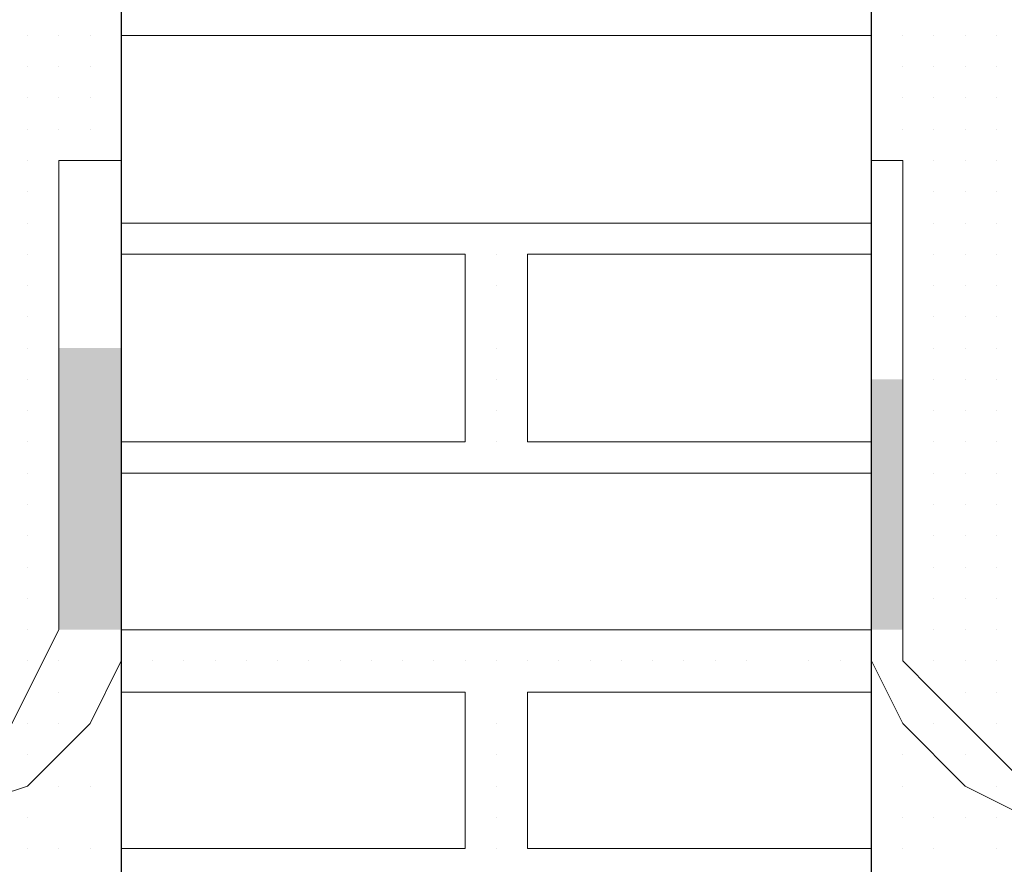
# Model space of a CAD drawing. Header units: metres. Extents: x 5.7 to 89.8, y 4 to 63.5.
# Tile 391 of 475: x 63.808 to 64.111, y 49.766 to 50.026. Entities that reach past the tile are written whole.
import ezdxf

# ---------------------------------------------------------------- set-up
doc = ezdxf.new("R2010")
doc.units = ezdxf.units.M
doc.header["$MEASUREMENT"] = 0
for name, color, linetype in [('PDF17_hatch-borshi', 7, 'Continuous'), ('PDF17_Isogam', 7, 'Continuous'), ('PDF17_wall', 7, 'Continuous')]:
    doc.layers.add(name, color=color, linetype=linetype)

msp = doc.modelspace()

# ---------------------------------------------------------------- linework, layer by layer
at = {"layer": 'PDF17_hatch-borshi', "lineweight": 18}
for points in [[(63.80991, 50.02124), (63.80991, 50.02124)], [(63.80991, 50.02124), (63.80991, 50.02124)], [(63.80991, 50.02124), (63.80991, 50.02124)], [(63.80991, 50.02124), (63.80991, 50.02124)], [(63.81954, 50.02124), (63.81954, 50.02124)], [(63.81954, 50.02124), (63.81954, 50.02124)], [(63.82917, 50.02124), (63.82917, 50.02124)], [(63.82917, 50.02124), (63.82917, 50.02124)], [(63.82917, 50.02124), (63.82917, 50.02124)], [(63.8388, 50.02124), (63.8388, 50.02124)], [(63.8388, 50.02124), (63.8388, 50.02124)], [(63.8388, 50.02124), (63.8388, 50.02124)], [(63.84844, 50.02124), (63.84844, 50.02124)], [(63.85807, 50.02124), (63.85807, 50.02124)], [(63.85807, 50.02124), (63.85807, 50.02124)], [(63.85807, 50.02124), (63.85807, 50.02124)], [(63.8677, 50.02124), (63.8677, 50.02124)], [(63.8677, 50.02124), (63.8677, 50.02124)], [(63.87733, 50.02124), (63.87733, 50.02124)], [(63.87733, 50.02124), (63.87733, 50.02124)], [(63.88696, 50.02124), (63.88696, 50.02124)], [(63.88696, 50.02124), (63.88696, 50.02124)], [(63.89659, 50.02124), (63.89659, 50.02124)], [(63.89659, 50.02124), (63.89659, 50.02124)], [(63.90622, 50.02124), (63.90622, 50.02124)], [(63.90622, 50.02124), (63.90622, 50.02124)], [(63.91585, 50.02124), (63.91585, 50.02124)], [(63.91585, 50.02124), (63.91585, 50.02124)], [(63.91585, 50.02124), (63.91585, 50.02124)], [(63.92548, 50.02124), (63.92548, 50.02124)], [(63.92548, 50.02124), (63.92548, 50.02124)], [(63.94475, 50.02124), (63.94475, 50.02124)], [(63.94475, 50.02124), (63.94475, 50.02124)], [(63.95438, 50.02124), (63.95438, 50.02124)], [(63.97364, 50.02124), (63.97364, 50.02124)], [(63.97364, 50.02124), (63.97364, 50.02124)], [(63.98327, 50.02124), (63.98327, 50.02124)], [(63.9929, 50.02124), (63.9929, 50.02124)], [(63.9929, 50.02124), (63.9929, 50.02124)], [(64.00253, 50.02124), (64.00253, 50.02124)], [(64.01217, 50.02124), (64.01217, 50.02124)], [(64.0218, 50.02124), (64.0218, 50.02124)], [(64.0218, 50.02124), (64.0218, 50.02124)], [(64.03143, 50.02124), (64.03143, 50.02124)], [(64.03143, 50.02124), (64.03143, 50.02124)], [(64.03143, 50.02124), (64.03143, 50.02124)], [(64.04106, 50.02124), (64.04106, 50.02124)], [(64.04106, 50.02124), (64.04106, 50.02124)], [(64.05069, 50.02124), (64.05069, 50.02124)], [(64.05069, 50.02124), (64.05069, 50.02124)], [(64.05069, 50.02124), (64.05069, 50.02124)], [(64.05069, 50.02124), (64.05069, 50.02124)], [(64.06032, 50.02124), (64.06032, 50.02124)], [(64.06995, 50.02124), (64.06995, 50.02124)], [(64.06995, 50.02124), (64.06995, 50.02124)], [(64.06995, 50.02124), (64.06995, 50.02124)], [(64.07958, 50.02124), (64.07958, 50.02124)], [(64.07958, 50.02124), (64.07958, 50.02124)], [(64.07958, 50.02124), (64.07958, 50.02124)], [(64.07958, 50.02124), (64.07958, 50.02124)], [(64.08922, 50.02124), (64.08922, 50.02124)], [(64.08922, 50.02124), (64.08922, 50.02124)], [(64.08922, 50.02124), (64.08922, 50.02124)], [(64.08922, 50.02124), (64.08922, 50.02124)], [(64.09885, 50.02124), (64.09885, 50.02124)], [(64.09885, 50.02124), (64.09885, 50.02124)], [(64.09885, 50.02124), (64.09885, 50.02124)], [(64.10848, 50.02124), (64.10848, 50.02124)], [(64.10848, 50.02124), (64.10848, 50.02124)], [(64.10848, 50.02124), (64.10848, 50.02124)], [(64.10848, 50.02124), (64.10848, 50.02124)], [(64.10848, 50.02124), (64.10848, 50.02124)], [(64.10848, 50.02124), (64.10848, 50.02124)], [(63.80991, 50.01161), (63.80991, 50.01161)], [(63.80991, 50.01161), (63.80991, 50.01161)], [(63.80991, 50.01161), (63.80991, 50.01161)], [(63.81954, 50.01161), (63.81954, 50.01161)], [(63.81954, 50.01161), (63.81954, 50.01161)], [(63.81954, 50.01161), (63.81954, 50.01161)], [(63.81954, 50.01161), (63.81954, 50.01161)], [(63.82917, 50.01161), (63.82917, 50.01161)], [(63.82917, 50.01161), (63.82917, 50.01161)], [(63.82917, 50.01161), (63.82917, 50.01161)], [(63.82917, 50.01161), (63.82917, 50.01161)], [(64.06995, 50.01161), (64.06995, 50.01161)], [(64.06995, 50.01161), (64.06995, 50.01161)], [(64.06995, 50.01161), (64.06995, 50.01161)], [(64.07958, 50.01161), (64.07958, 50.01161)], [(64.07958, 50.01161), (64.07958, 50.01161)], [(64.07958, 50.01161), (64.07958, 50.01161)], [(64.08922, 50.01161), (64.08922, 50.01161)], [(64.09885, 50.01161), (64.09885, 50.01161)], [(64.09885, 50.01161), (64.09885, 50.01161)], [(64.09885, 50.01161), (64.09885, 50.01161)], [(64.10848, 50.01161), (64.10848, 50.01161)], [(64.10848, 50.01161), (64.10848, 50.01161)], [(63.80991, 50.00198), (63.80991, 50.00198)], [(63.80991, 50.00198), (63.80991, 50.00198)], [(63.80991, 50.00198), (63.80991, 50.00198)], [(63.81954, 50.00198), (63.81954, 50.00198)], [(63.81954, 50.00198), (63.81954, 50.00198)], [(63.81954, 50.00198), (63.81954, 50.00198)], [(63.82917, 50.00198), (63.82917, 50.00198)], [(63.82917, 50.00198), (63.82917, 50.00198)], [(63.82917, 50.00198), (63.82917, 50.00198)], [(64.06995, 50.00198), (64.06995, 50.00198)], [(64.06995, 50.00198), (64.06995, 50.00198)], [(64.06995, 50.00198), (64.06995, 50.00198)], [(64.07958, 50.00198), (64.07958, 50.00198)], [(64.07958, 50.00198), (64.07958, 50.00198)], [(64.07958, 50.00198), (64.07958, 50.00198)], [(64.08922, 50.00198), (64.08922, 50.00198)], [(64.08922, 50.00198), (64.08922, 50.00198)], [(64.08922, 50.00198), (64.08922, 50.00198)], [(64.08922, 50.00198), (64.08922, 50.00198)], [(64.09885, 50.00198), (64.09885, 50.00198)], [(64.09885, 50.00198), (64.09885, 50.00198)], [(64.10848, 50.00198), (64.10848, 50.00198)], [(64.10848, 50.00198), (64.10848, 50.00198)], [(64.10848, 50.00198), (64.10848, 50.00198)], [(63.80991, 49.99235), (63.80991, 49.99235)], [(63.80991, 49.99235), (63.80991, 49.99235)], [(63.80991, 49.99235), (63.80991, 49.99235)], [(63.80991, 49.99235), (63.80991, 49.99235)], [(63.81954, 49.99235), (63.81954, 49.99235)], [(63.81954, 49.99235), (63.81954, 49.99235)], [(63.81954, 49.99235), (63.81954, 49.99235)], [(63.82917, 49.99235), (63.82917, 49.99235)], [(63.82917, 49.99235), (63.82917, 49.99235)], [(63.82917, 49.99235), (63.82917, 49.99235)], [(64.06995, 49.99235), (64.06995, 49.99235)], [(64.06995, 49.99235), (64.06995, 49.99235)], [(64.06995, 49.99235), (64.06995, 49.99235)], [(64.06995, 49.99235), (64.06995, 49.99235)], [(64.07958, 49.99235), (64.07958, 49.99235)], [(64.07958, 49.99235), (64.07958, 49.99235)], [(64.07958, 49.99235), (64.07958, 49.99235)], [(64.07958, 49.99235), (64.07958, 49.99235)], [(64.08922, 49.99235), (64.08922, 49.99235)], [(64.08922, 49.99235), (64.08922, 49.99235)], [(64.08922, 49.99235), (64.08922, 49.99235)], [(64.09885, 49.99235), (64.09885, 49.99235)], [(64.09885, 49.99235), (64.09885, 49.99235)], [(64.09885, 49.99235), (64.09885, 49.99235)], [(64.09885, 49.99235), (64.09885, 49.99235)], [(64.09885, 49.99235), (64.09885, 49.99235)], [(64.10848, 49.99235), (64.10848, 49.99235)], [(64.10848, 49.99235), (64.10848, 49.99235)], [(64.10848, 49.99235), (64.10848, 49.99235)], [(63.80991, 49.98272), (63.80991, 49.98272)], [(63.80991, 49.98272), (63.80991, 49.98272)], [(63.80991, 49.98272), (63.80991, 49.98272)], [(63.80991, 49.98272), (63.80991, 49.98272)], [(63.81954, 49.98272), (63.81954, 49.98272)], [(63.81954, 49.98272), (63.81954, 49.98272)], [(63.81954, 49.98272), (63.81954, 49.98272)], [(63.81954, 49.98272), (63.81954, 49.98272)], [(63.82917, 49.98272), (63.82917, 49.98272)], [(63.82917, 49.98272), (63.82917, 49.98272)], [(63.82917, 49.98272), (63.82917, 49.98272)], [(63.82917, 49.98272), (63.82917, 49.98272)], [(64.06995, 49.98272), (64.06995, 49.98272)], [(64.06995, 49.98272), (64.06995, 49.98272)], [(64.06995, 49.98272), (64.06995, 49.98272)], [(64.07958, 49.98272), (64.07958, 49.98272)], [(64.07958, 49.98272), (64.07958, 49.98272)], [(64.08922, 49.98272), (64.08922, 49.98272)], [(64.08922, 49.98272), (64.08922, 49.98272)], [(64.08922, 49.98272), (64.08922, 49.98272)], [(64.08922, 49.98272), (64.08922, 49.98272)], [(64.09885, 49.98272), (64.09885, 49.98272)], [(64.09885, 49.98272), (64.09885, 49.98272)], [(64.10848, 49.98272), (64.10848, 49.98272)], [(64.10848, 49.98272), (64.10848, 49.98272)], [(64.10848, 49.98272), (64.10848, 49.98272)], [(64.10848, 49.98272), (64.10848, 49.98272)], [(63.80991, 49.97309), (63.80991, 49.97309)], [(63.80991, 49.97309), (63.80991, 49.97309)], [(63.80991, 49.97309), (63.80991, 49.97309)], [(63.81954, 49.97309), (63.81954, 49.97309)], [(63.81954, 49.97309), (63.81954, 49.97309)], [(63.81954, 49.97309), (63.81954, 49.97309)], [(63.81954, 49.97309), (63.81954, 49.97309)], [(64.06995, 49.97309), (64.06995, 49.97309)], [(64.07958, 49.97309), (64.07958, 49.97309)], [(64.07958, 49.97309), (64.07958, 49.97309)], [(64.07958, 49.97309), (64.07958, 49.97309)], [(64.07958, 49.97309), (64.07958, 49.97309)], [(64.07958, 49.97309), (64.07958, 49.97309)], [(64.08922, 49.97309), (64.08922, 49.97309)], [(64.08922, 49.97309), (64.08922, 49.97309)], [(64.09885, 49.97309), (64.09885, 49.97309)], [(64.09885, 49.97309), (64.09885, 49.97309)], [(64.09885, 49.97309), (64.09885, 49.97309)], [(64.09885, 49.97309), (64.09885, 49.97309)], [(64.10848, 49.97309), (64.10848, 49.97309)], [(64.10848, 49.97309), (64.10848, 49.97309)], [(63.80991, 49.96346), (63.80991, 49.96346)], [(63.80991, 49.96346), (63.80991, 49.96346)], [(63.80991, 49.96346), (63.80991, 49.96346)], [(63.81954, 49.96346), (63.81954, 49.96346)], [(63.81954, 49.96346), (63.81954, 49.96346)], [(63.81954, 49.96346), (63.81954, 49.96346)], [(63.8388, 49.96346), (63.8388, 49.96346)], [(63.8388, 49.96346), (64.06995, 49.96346)], [(63.84844, 49.96346), (63.84844, 49.96346)], [(63.85807, 49.96346), (63.85807, 49.96346)], [(63.87733, 49.96346), (63.87733, 49.96346)], [(63.88696, 49.96346), (63.88696, 49.96346)], [(63.90622, 49.96346), (63.90622, 49.96346)], [(63.91585, 49.96346), (63.91585, 49.96346)], [(63.92548, 49.96346), (63.92548, 49.96346)], [(63.93512, 49.96346), (63.93512, 49.96346)], [(63.94475, 49.96346), (63.94475, 49.96346)], [(63.94475, 49.96346), (63.94475, 49.96346)], [(63.95438, 49.96346), (63.95438, 49.96346)], [(63.96401, 49.96346), (63.96401, 49.96346)], [(63.98327, 49.96346), (63.98327, 49.96346)], [(63.9929, 49.96346), (63.9929, 49.96346)], [(64.00253, 49.96346), (64.00253, 49.96346)], [(64.0218, 49.96346), (64.0218, 49.96346)], [(64.0218, 49.96346), (64.0218, 49.96346)], [(64.0218, 49.96346), (64.0218, 49.96346)], [(64.04106, 49.96346), (64.04106, 49.96346)], [(64.04106, 49.96346), (64.04106, 49.96346)], [(64.05069, 49.96346), (64.05069, 49.96346)], [(64.07958, 49.96346), (64.07958, 49.96346)], [(64.08922, 49.96346), (64.08922, 49.96346)], [(64.08922, 49.96346), (64.08922, 49.96346)], [(64.08922, 49.96346), (64.08922, 49.96346)], [(64.08922, 49.96346), (64.08922, 49.96346)], [(64.08922, 49.96346), (64.08922, 49.96346)], [(64.09885, 49.96346), (64.09885, 49.96346)], [(64.09885, 49.96346), (64.09885, 49.96346)], [(64.10848, 49.96346), (64.10848, 49.96346)], [(64.10848, 49.96346), (64.10848, 49.96346)], [(64.10848, 49.96346), (64.10848, 49.96346)], [(64.10848, 49.96346), (64.10848, 49.96346)], [(63.80991, 49.95382), (63.80991, 49.95382)], [(63.80991, 49.95382), (63.80991, 49.95382)], [(63.80991, 49.95382), (63.80991, 49.95382)], [(63.80991, 49.95382), (63.80991, 49.95382)], [(63.81954, 49.95382), (63.81954, 49.95382)], [(63.81954, 49.95382), (63.81954, 49.95382)], [(63.81954, 49.95382), (63.81954, 49.95382)], [(63.81954, 49.95382), (63.81954, 49.95382)], [(63.8388, 49.95382), (63.8388, 49.95382)], [(63.8388, 49.89604), (63.94475, 49.89604), (63.94475, 49.95382), (63.8388, 49.95382)], [(63.84844, 49.95382), (63.84844, 49.95382)], [(63.85807, 49.95382), (63.85807, 49.95382)], [(63.8677, 49.95382), (63.8677, 49.95382)], [(63.87733, 49.95382), (63.87733, 49.95382)], [(63.88696, 49.95382), (63.88696, 49.95382)], [(63.88696, 49.95382), (63.88696, 49.95382)], [(63.88696, 49.95382), (63.88696, 49.95382)], [(63.88696, 49.95382), (63.88696, 49.95382)], [(63.89659, 49.95382), (63.89659, 49.95382)], [(63.90622, 49.95382), (63.90622, 49.95382)], [(63.90622, 49.95382), (63.90622, 49.95382)], [(63.91585, 49.95382), (63.91585, 49.95382)], [(63.91585, 49.95382), (63.91585, 49.95382)], [(63.92548, 49.95382), (63.92548, 49.95382)], [(63.93512, 49.95382), (63.93512, 49.95382)], [(63.94475, 49.95382), (63.94475, 49.95382)], [(63.95438, 49.95382), (63.95438, 49.95382)], [(63.95438, 49.95382), (63.95438, 49.95382)], [(63.96401, 49.95382), (63.96401, 49.95382)], [(64.06995, 49.89604), (63.96401, 49.89604), (63.96401, 49.95382), (64.06995, 49.95382)], [(63.97364, 49.95382), (63.97364, 49.95382)], [(63.98327, 49.95382), (63.98327, 49.95382)], [(63.9929, 49.95382), (63.9929, 49.95382)], [(64.0218, 49.95382), (64.0218, 49.95382)], [(64.04106, 49.95382), (64.04106, 49.95382)], [(64.05069, 49.95382), (64.05069, 49.95382)], [(64.05069, 49.95382), (64.05069, 49.95382)], [(64.05069, 49.95382), (64.05069, 49.95382)], [(64.06032, 49.95382), (64.06032, 49.95382)], [(64.07958, 49.95382), (64.07958, 49.95382)], [(64.07958, 49.95382), (64.07958, 49.95382)], [(64.07958, 49.95382), (64.07958, 49.95382)], [(64.08922, 49.95382), (64.08922, 49.95382)], [(64.08922, 49.95382), (64.08922, 49.95382)], [(64.08922, 49.95382), (64.08922, 49.95382)], [(64.09885, 49.95382), (64.09885, 49.95382)], [(64.09885, 49.95382), (64.09885, 49.95382)], [(64.09885, 49.95382), (64.09885, 49.95382)], [(64.09885, 49.95382), (64.09885, 49.95382)], [(64.10848, 49.95382), (64.10848, 49.95382)], [(64.10848, 49.95382), (64.10848, 49.95382)], [(64.10848, 49.95382), (64.10848, 49.95382)], [(63.80991, 49.94419), (63.80991, 49.94419)], [(63.80991, 49.94419), (63.80991, 49.94419)], [(63.80991, 49.94419), (63.80991, 49.94419)], [(63.81954, 49.94419), (63.81954, 49.94419)], [(63.81954, 49.94419), (63.81954, 49.94419)], [(63.81954, 49.94419), (63.81954, 49.94419)], [(63.81954, 49.94419), (63.81954, 49.94419)], [(63.95438, 49.94419), (63.95438, 49.94419)], [(63.95438, 49.94419), (63.95438, 49.94419)], [(63.95438, 49.94419), (63.95438, 49.94419)], [(64.08922, 49.94419), (64.08922, 49.94419)], [(64.08922, 49.94419), (64.08922, 49.94419)], [(64.08922, 49.94419), (64.08922, 49.94419)], [(64.09885, 49.94419), (64.09885, 49.94419)], [(64.09885, 49.94419), (64.09885, 49.94419)], [(64.10848, 49.94419), (64.10848, 49.94419)], [(64.10848, 49.94419), (64.10848, 49.94419)], [(64.10848, 49.94419), (64.10848, 49.94419)], [(63.80991, 49.93456), (63.80991, 49.93456)], [(63.80991, 49.93456), (63.80991, 49.93456)], [(63.80991, 49.93456), (63.80991, 49.93456)], [(63.81954, 49.93456), (63.81954, 49.93456)], [(64.07958, 49.93456), (64.07958, 49.93456)], [(64.07958, 49.93456), (64.07958, 49.93456)], [(64.07958, 49.93456), (64.07958, 49.93456)], [(64.08922, 49.93456), (64.08922, 49.93456)], [(64.08922, 49.93456), (64.08922, 49.93456)], [(64.09885, 49.93456), (64.09885, 49.93456)], [(64.09885, 49.93456), (64.09885, 49.93456)], [(64.09885, 49.93456), (64.09885, 49.93456)], [(64.09885, 49.93456), (64.09885, 49.93456)], [(64.10848, 49.93456), (64.10848, 49.93456)], [(64.10848, 49.93456), (64.10848, 49.93456)], [(63.80991, 49.92493), (63.80991, 49.92493)], [(63.80991, 49.92493), (63.80991, 49.92493)], [(63.80991, 49.92493), (63.80991, 49.92493)], [(63.80991, 49.92493), (63.80991, 49.92493)], [(63.81954, 49.92493), (63.81954, 49.92493)], [(63.81954, 49.92493), (63.81954, 49.92493)], [(63.81954, 49.92493), (63.81954, 49.92493)], [(63.81954, 49.92493), (63.81954, 49.92493)], [(63.81954, 49.92493), (63.81954, 49.92493)], [(63.95438, 49.92493), (63.95438, 49.92493)], [(63.95438, 49.92493), (63.95438, 49.92493)], [(64.07958, 49.92493), (64.07958, 49.92493)], [(64.07958, 49.92493), (64.07958, 49.92493)], [(64.08922, 49.92493), (64.08922, 49.92493)], [(64.08922, 49.92493), (64.08922, 49.92493)], [(64.08922, 49.92493), (64.08922, 49.92493)], [(64.08922, 49.92493), (64.08922, 49.92493)], [(64.08922, 49.92493), (64.08922, 49.92493)], [(64.09885, 49.92493), (64.09885, 49.92493)], [(64.09885, 49.92493), (64.09885, 49.92493)], [(64.09885, 49.92493), (64.09885, 49.92493)], [(64.10848, 49.92493), (64.10848, 49.92493)], [(64.10848, 49.92493), (64.10848, 49.92493)], [(64.10848, 49.92493), (64.10848, 49.92493)], [(64.10848, 49.92493), (64.10848, 49.92493)], [(63.80991, 49.9153), (63.80991, 49.9153)], [(63.80991, 49.9153), (63.80991, 49.9153)], [(63.80991, 49.9153), (63.80991, 49.9153)], [(63.80991, 49.9153), (63.80991, 49.9153)], [(63.81954, 49.9153), (63.81954, 49.9153)], [(63.81954, 49.9153), (63.81954, 49.9153)], [(63.81954, 49.9153), (63.81954, 49.9153)], [(63.95438, 49.9153), (63.95438, 49.9153)], [(63.95438, 49.9153), (63.95438, 49.9153)], [(64.07958, 49.9153), (64.07958, 49.9153)], [(64.07958, 49.9153), (64.07958, 49.9153)], [(64.07958, 49.9153), (64.07958, 49.9153)], [(64.08922, 49.9153), (64.08922, 49.9153)], [(64.09885, 49.9153), (64.09885, 49.9153)], [(64.09885, 49.9153), (64.09885, 49.9153)], [(64.09885, 49.9153), (64.09885, 49.9153)], [(64.10848, 49.9153), (64.10848, 49.9153)], [(64.10848, 49.9153), (64.10848, 49.9153)], [(64.10848, 49.9153), (64.10848, 49.9153)], [(64.10848, 49.9153), (64.10848, 49.9153)], [(63.80991, 49.90567), (63.80991, 49.90567)], [(63.80991, 49.90567), (63.80991, 49.90567)], [(63.81954, 49.90567), (63.81954, 49.90567)], [(63.81954, 49.90567), (63.81954, 49.90567)], [(63.81954, 49.90567), (63.81954, 49.90567)], [(63.81954, 49.90567), (63.81954, 49.90567)], [(63.81954, 49.90567), (63.81954, 49.90567)], [(63.95438, 49.90567), (63.95438, 49.90567)], [(64.07958, 49.90567), (64.07958, 49.90567)], [(64.07958, 49.90567), (64.07958, 49.90567)], [(64.07958, 49.90567), (64.07958, 49.90567)], [(64.08922, 49.90567), (64.08922, 49.90567)], [(64.08922, 49.90567), (64.08922, 49.90567)], [(64.08922, 49.90567), (64.08922, 49.90567)], [(64.08922, 49.90567), (64.08922, 49.90567)], [(64.08922, 49.90567), (64.08922, 49.90567)], [(64.09885, 49.90567), (64.09885, 49.90567)], [(64.09885, 49.90567), (64.09885, 49.90567)], [(64.09885, 49.90567), (64.09885, 49.90567)], [(64.10848, 49.90567), (64.10848, 49.90567)], [(64.10848, 49.90567), (64.10848, 49.90567)], [(64.10848, 49.90567), (64.10848, 49.90567)], [(63.80991, 49.89604), (63.80991, 49.89604)], [(63.80991, 49.89604), (63.80991, 49.89604)], [(63.80991, 49.89604), (63.80991, 49.89604)], [(63.80991, 49.89604), (63.80991, 49.89604)], [(63.81954, 49.89604), (63.81954, 49.89604)], [(63.81954, 49.89604), (63.81954, 49.89604)], [(63.81954, 49.89604), (63.81954, 49.89604)], [(63.81954, 49.89604), (63.81954, 49.89604)], [(63.84844, 49.89604), (63.84844, 49.89604)], [(63.84844, 49.89604), (63.84844, 49.89604)], [(63.85807, 49.89604), (63.85807, 49.89604)], [(63.87733, 49.89604), (63.87733, 49.89604)], [(63.87733, 49.89604), (63.87733, 49.89604)], [(63.90622, 49.89604), (63.90622, 49.89604)], [(63.91585, 49.89604), (63.91585, 49.89604)], [(63.91585, 49.89604), (63.91585, 49.89604)], [(63.92548, 49.89604), (63.92548, 49.89604)], [(63.93512, 49.89604), (63.93512, 49.89604)], [(63.93512, 49.89604), (63.93512, 49.89604)], [(63.94475, 49.89604), (63.94475, 49.89604)], [(63.94475, 49.89604), (63.94475, 49.89604)], [(63.95438, 49.89604), (63.95438, 49.89604)], [(63.95438, 49.89604), (63.95438, 49.89604)], [(63.95438, 49.89604), (63.95438, 49.89604)], [(63.96401, 49.89604), (63.96401, 49.89604)], [(63.96401, 49.89604), (63.96401, 49.89604)], [(63.97364, 49.89604), (63.97364, 49.89604)], [(63.98327, 49.89604), (63.98327, 49.89604)], [(63.98327, 49.89604), (63.98327, 49.89604)], [(63.98327, 49.89604), (63.98327, 49.89604)], [(64.00253, 49.89604), (64.00253, 49.89604)], [(64.01217, 49.89604), (64.01217, 49.89604)], [(64.0218, 49.89604), (64.0218, 49.89604)], [(64.0218, 49.89604), (64.0218, 49.89604)], [(64.04106, 49.89604), (64.04106, 49.89604)], [(64.05069, 49.89604), (64.05069, 49.89604)], [(64.05069, 49.89604), (64.05069, 49.89604)], [(64.06032, 49.89604), (64.06032, 49.89604)], [(64.07958, 49.89604), (64.07958, 49.89604)], [(64.07958, 49.89604), (64.07958, 49.89604)], [(64.07958, 49.89604), (64.07958, 49.89604)], [(64.08922, 49.89604), (64.08922, 49.89604)], [(64.08922, 49.89604), (64.08922, 49.89604)], [(64.08922, 49.89604), (64.08922, 49.89604)], [(64.09885, 49.89604), (64.09885, 49.89604)], [(64.09885, 49.89604), (64.09885, 49.89604)], [(64.09885, 49.89604), (64.09885, 49.89604)], [(64.10848, 49.89604), (64.10848, 49.89604)], [(64.10848, 49.89604), (64.10848, 49.89604)], [(64.10848, 49.89604), (64.10848, 49.89604)], [(64.10848, 49.89604), (64.10848, 49.89604)], [(63.80991, 49.88641), (63.80991, 49.88641)], [(63.80991, 49.88641), (63.80991, 49.88641)], [(63.80991, 49.88641), (63.80991, 49.88641)], [(63.80991, 49.88641), (63.80991, 49.88641)], [(63.81954, 49.88641), (63.81954, 49.88641)], [(63.81954, 49.88641), (63.81954, 49.88641)], [(63.81954, 49.88641), (63.81954, 49.88641)], [(63.8388, 49.88641), (63.8388, 49.88641)], [(63.85807, 49.88641), (63.85807, 49.88641)], [(63.8677, 49.88641), (63.8677, 49.88641)], [(63.88696, 49.88641), (63.88696, 49.88641)], [(63.88696, 49.88641), (63.88696, 49.88641)], [(63.89659, 49.88641), (63.89659, 49.88641)], [(63.90622, 49.88641), (63.90622, 49.88641)], [(63.90622, 49.88641), (63.90622, 49.88641)], [(63.92548, 49.88641), (63.92548, 49.88641)], [(63.95438, 49.88641), (63.95438, 49.88641)], [(63.9929, 49.88641), (63.9929, 49.88641)], [(64.06995, 49.88641), (64.06995, 49.88641)], [(64.07958, 49.88641), (64.07958, 49.88641)], [(64.07958, 49.88641), (64.07958, 49.88641)], [(64.07958, 49.88641), (64.07958, 49.88641)], [(64.08922, 49.88641), (64.08922, 49.88641)], [(64.08922, 49.88641), (64.08922, 49.88641)], [(64.08922, 49.88641), (64.08922, 49.88641)], [(64.09885, 49.88641), (64.09885, 49.88641)], [(64.09885, 49.88641), (64.09885, 49.88641)], [(64.09885, 49.88641), (64.09885, 49.88641)], [(64.10848, 49.88641), (64.10848, 49.88641)], [(64.10848, 49.88641), (64.10848, 49.88641)], [(64.10848, 49.88641), (64.10848, 49.88641)], [(64.10848, 49.88641), (64.10848, 49.88641)], [(63.80991, 49.87677), (63.80991, 49.87677)], [(63.80991, 49.87677), (63.80991, 49.87677)], [(63.81954, 49.87677), (63.81954, 49.87677)], [(63.81954, 49.87677), (63.81954, 49.87677)], [(63.81954, 49.87677), (63.81954, 49.87677)], [(63.81954, 49.87677), (63.81954, 49.87677)], [(64.07958, 49.87677), (64.07958, 49.87677)], [(64.07958, 49.87677), (64.07958, 49.87677)], [(64.07958, 49.87677), (64.07958, 49.87677)], [(64.08922, 49.87677), (64.08922, 49.87677)], [(64.08922, 49.87677), (64.08922, 49.87677)], [(64.08922, 49.87677), (64.08922, 49.87677)], [(64.08922, 49.87677), (64.08922, 49.87677)], [(64.09885, 49.87677), (64.09885, 49.87677)], [(64.09885, 49.87677), (64.09885, 49.87677)], [(64.10848, 49.87677), (64.10848, 49.87677)], [(64.10848, 49.87677), (64.10848, 49.87677)], [(63.80991, 49.86714), (63.80991, 49.86714)], [(63.80991, 49.86714), (63.80991, 49.86714)], [(63.81954, 49.86714), (63.81954, 49.86714)], [(63.81954, 49.86714), (63.81954, 49.86714)], [(64.07958, 49.86714), (64.07958, 49.86714)], [(64.07958, 49.86714), (64.07958, 49.86714)], [(64.08922, 49.86714), (64.08922, 49.86714)], [(64.08922, 49.86714), (64.08922, 49.86714)], [(64.08922, 49.86714), (64.08922, 49.86714)], [(64.08922, 49.86714), (64.08922, 49.86714)], [(64.09885, 49.86714), (64.09885, 49.86714)], [(64.09885, 49.86714), (64.09885, 49.86714)], [(64.09885, 49.86714), (64.09885, 49.86714)], [(64.10848, 49.86714), (64.10848, 49.86714)], [(64.10848, 49.86714), (64.10848, 49.86714)], [(64.10848, 49.86714), (64.10848, 49.86714)], [(63.80991, 49.85751), (63.80991, 49.85751)], [(63.80991, 49.85751), (63.80991, 49.85751)], [(63.80991, 49.85751), (63.80991, 49.85751)], [(63.81954, 49.85751), (63.81954, 49.85751)], [(63.81954, 49.85751), (63.81954, 49.85751)], [(63.81954, 49.85751), (63.81954, 49.85751)], [(63.81954, 49.85751), (63.81954, 49.85751)], [(63.81954, 49.85751), (63.81954, 49.85751)], [(64.07958, 49.85751), (64.07958, 49.85751)], [(64.07958, 49.85751), (64.07958, 49.85751)], [(64.08922, 49.85751), (64.08922, 49.85751)], [(64.08922, 49.85751), (64.08922, 49.85751)], [(64.08922, 49.85751), (64.08922, 49.85751)], [(64.08922, 49.85751), (64.08922, 49.85751)], [(64.09885, 49.85751), (64.09885, 49.85751)], [(64.09885, 49.85751), (64.09885, 49.85751)], [(64.09885, 49.85751), (64.09885, 49.85751)], [(64.09885, 49.85751), (64.09885, 49.85751)], [(64.09885, 49.85751), (64.09885, 49.85751)], [(64.10848, 49.85751), (64.10848, 49.85751)], [(64.10848, 49.85751), (64.10848, 49.85751)], [(64.10848, 49.85751), (64.10848, 49.85751)], [(64.10848, 49.85751), (64.10848, 49.85751)], [(63.80991, 49.84788), (63.80991, 49.84788)], [(63.80991, 49.84788), (63.80991, 49.84788)], [(63.80991, 49.84788), (63.80991, 49.84788)], [(63.81954, 49.84788), (63.81954, 49.84788)], [(63.81954, 49.84788), (63.81954, 49.84788)], [(63.81954, 49.84788), (63.81954, 49.84788)], [(64.07958, 49.84788), (64.07958, 49.84788)], [(64.07958, 49.84788), (64.07958, 49.84788)], [(64.07958, 49.84788), (64.07958, 49.84788)], [(64.07958, 49.84788), (64.07958, 49.84788)], [(64.08922, 49.84788), (64.08922, 49.84788)], [(64.08922, 49.84788), (64.08922, 49.84788)], [(64.08922, 49.84788), (64.08922, 49.84788)], [(64.08922, 49.84788), (64.08922, 49.84788)], [(64.09885, 49.84788), (64.09885, 49.84788)], [(64.09885, 49.84788), (64.09885, 49.84788)], [(64.10848, 49.84788), (64.10848, 49.84788)], [(64.10848, 49.84788), (64.10848, 49.84788)], [(63.80991, 49.83825), (63.80991, 49.83825)], [(63.80991, 49.83825), (63.80991, 49.83825)], [(63.81954, 49.83825), (63.81954, 49.83825)], [(63.81954, 49.83825), (63.81954, 49.83825)], [(63.81954, 49.83825), (63.81954, 49.83825)], [(63.84844, 49.83825), (63.84844, 49.83825)], [(63.87733, 49.83825), (63.87733, 49.83825)], [(63.91585, 49.83825), (63.91585, 49.83825)], [(63.92548, 49.83825), (63.92548, 49.83825)], [(63.94475, 49.83825), (63.94475, 49.83825)], [(63.9929, 49.83825), (63.9929, 49.83825)], [(64.07958, 49.83825), (64.07958, 49.83825)], [(64.07958, 49.83825), (64.07958, 49.83825)], [(64.07958, 49.83825), (64.07958, 49.83825)], [(64.08922, 49.83825), (64.08922, 49.83825)], [(64.08922, 49.83825), (64.08922, 49.83825)], [(64.08922, 49.83825), (64.08922, 49.83825)], [(64.08922, 49.83825), (64.08922, 49.83825)], [(64.08922, 49.83825), (64.08922, 49.83825)], [(64.09885, 49.83825), (64.09885, 49.83825)], [(64.09885, 49.83825), (64.09885, 49.83825)], [(64.09885, 49.83825), (64.09885, 49.83825)], [(64.10848, 49.83825), (64.10848, 49.83825)], [(64.10848, 49.83825), (64.10848, 49.83825)], [(64.10848, 49.83825), (64.10848, 49.83825)], [(64.10848, 49.83825), (64.10848, 49.83825)], [(63.80991, 49.82862), (63.80991, 49.82862)], [(63.80991, 49.82862), (63.80991, 49.82862)], [(63.80991, 49.82862), (63.80991, 49.82862)], [(63.80991, 49.82862), (63.80991, 49.82862)], [(63.81954, 49.82862), (63.81954, 49.82862)], [(63.81954, 49.82862), (63.81954, 49.82862)], [(63.81954, 49.82862), (63.81954, 49.82862)], [(63.8388, 49.82862), (63.8388, 49.82862)], [(63.84844, 49.82862), (63.84844, 49.82862)], [(63.85807, 49.82862), (63.85807, 49.82862)], [(63.85807, 49.82862), (63.85807, 49.82862)], [(63.8677, 49.82862), (63.8677, 49.82862)], [(63.8677, 49.82862), (63.8677, 49.82862)], [(63.87733, 49.82862), (63.87733, 49.82862)], [(63.87733, 49.82862), (63.87733, 49.82862)], [(63.88696, 49.82862), (63.88696, 49.82862)], [(63.88696, 49.82862), (63.88696, 49.82862)], [(63.89659, 49.82862), (63.89659, 49.82862)], [(63.90622, 49.82862), (63.90622, 49.82862)], [(63.90622, 49.82862), (63.90622, 49.82862)], [(63.91585, 49.82862), (63.91585, 49.82862)], [(63.91585, 49.82862), (63.91585, 49.82862)], [(63.91585, 49.82862), (63.91585, 49.82862)], [(63.92548, 49.82862), (63.92548, 49.82862)], [(63.92548, 49.82862), (63.92548, 49.82862)], [(63.92548, 49.82862), (63.92548, 49.82862)], [(63.93512, 49.82862), (63.93512, 49.82862)], [(63.93512, 49.82862), (63.93512, 49.82862)], [(63.94475, 49.82862), (63.94475, 49.82862)], [(63.95438, 49.82862), (63.95438, 49.82862)], [(63.95438, 49.82862), (63.95438, 49.82862)], [(63.95438, 49.82862), (63.95438, 49.82862)], [(63.95438, 49.82862), (63.95438, 49.82862)], [(63.96401, 49.82862), (63.96401, 49.82862)], [(63.97364, 49.82862), (63.97364, 49.82862)], [(63.97364, 49.82862), (63.97364, 49.82862)], [(63.98327, 49.82862), (63.98327, 49.82862)], [(63.98327, 49.82862), (63.98327, 49.82862)], [(63.98327, 49.82862), (63.98327, 49.82862)], [(63.9929, 49.82862), (63.9929, 49.82862)], [(64.00253, 49.82862), (64.00253, 49.82862)], [(64.00253, 49.82862), (64.00253, 49.82862)], [(64.01217, 49.82862), (64.01217, 49.82862)], [(64.0218, 49.82862), (64.0218, 49.82862)], [(64.03143, 49.82862), (64.03143, 49.82862)], [(64.03143, 49.82862), (64.03143, 49.82862)], [(64.03143, 49.82862), (64.03143, 49.82862)], [(64.05069, 49.82862), (64.05069, 49.82862)], [(64.05069, 49.82862), (64.05069, 49.82862)], [(64.06032, 49.82862), (64.06032, 49.82862)], [(64.06032, 49.82862), (64.06032, 49.82862)], [(64.07958, 49.82862), (64.07958, 49.82862)], [(64.07958, 49.82862), (64.07958, 49.82862)], [(64.07958, 49.82862), (64.07958, 49.82862)], [(64.07958, 49.82862), (64.07958, 49.82862)], [(64.08922, 49.82862), (64.08922, 49.82862)], [(64.08922, 49.82862), (64.08922, 49.82862)], [(64.08922, 49.82862), (64.08922, 49.82862)], [(64.09885, 49.82862), (64.09885, 49.82862)], [(64.09885, 49.82862), (64.09885, 49.82862)], [(64.09885, 49.82862), (64.09885, 49.82862)], [(64.10848, 49.82862), (64.10848, 49.82862)], [(64.10848, 49.82862), (64.10848, 49.82862)], [(64.10848, 49.82862), (64.10848, 49.82862)], [(63.80991, 49.81899), (63.80991, 49.81899)], [(63.80991, 49.81899), (63.80991, 49.81899)], [(63.80991, 49.81899), (63.80991, 49.81899)], [(63.81954, 49.81899), (63.81954, 49.81899)], [(63.81954, 49.81899), (63.81954, 49.81899)], [(63.8388, 49.81899), (63.8388, 49.81899)], [(63.84844, 49.81899), (63.84844, 49.81899)], [(63.96401, 49.81899), (63.96401, 49.81899)], [(64.06995, 49.81899), (64.06995, 49.81899)], [(64.08922, 49.81899), (64.08922, 49.81899)], [(64.08922, 49.81899), (64.08922, 49.81899)], [(64.09885, 49.81899), (64.09885, 49.81899)], [(64.09885, 49.81899), (64.09885, 49.81899)], [(64.09885, 49.81899), (64.09885, 49.81899)], [(64.10848, 49.81899), (64.10848, 49.81899)], [(64.10848, 49.81899), (64.10848, 49.81899)], [(63.80991, 49.80936), (63.80991, 49.80936)], [(63.81954, 49.80936), (63.81954, 49.80936)], [(63.82917, 49.80936), (63.82917, 49.80936)], [(63.82917, 49.80936), (63.82917, 49.80936)], [(63.95438, 49.80936), (63.95438, 49.80936)], [(63.95438, 49.80936), (63.95438, 49.80936)], [(63.96401, 49.80936), (63.96401, 49.80936)], [(64.06995, 49.80936), (64.06995, 49.80936)], [(64.06995, 49.80936), (64.06995, 49.80936)], [(64.08922, 49.80936), (64.08922, 49.80936)], [(64.09885, 49.80936), (64.09885, 49.80936)], [(64.09885, 49.80936), (64.09885, 49.80936)], [(64.09885, 49.80936), (64.09885, 49.80936)], [(64.09885, 49.80936), (64.09885, 49.80936)], [(64.10848, 49.80936), (64.10848, 49.80936)], [(64.10848, 49.80936), (64.10848, 49.80936)], [(63.80991, 49.79972), (63.80991, 49.79972)], [(63.81954, 49.79972), (63.81954, 49.79972)], [(63.95438, 49.79972), (63.95438, 49.79972)], [(64.06995, 49.79972), (64.06995, 49.79972)], [(64.07958, 49.79972), (64.07958, 49.79972)], [(64.07958, 49.79972), (64.07958, 49.79972)], [(64.07958, 49.79972), (64.07958, 49.79972)], [(64.09885, 49.79972), (64.09885, 49.79972)], [(64.10848, 49.79972), (64.10848, 49.79972)], [(64.10848, 49.79972), (64.10848, 49.79972)], [(64.10848, 49.79972), (64.10848, 49.79972)], [(63.80991, 49.79009), (63.80991, 49.79009)], [(63.81954, 49.79009), (63.81954, 49.79009)], [(63.81954, 49.79009), (63.81954, 49.79009)], [(63.82917, 49.79009), (63.82917, 49.79009)], [(63.82917, 49.79009), (63.82917, 49.79009)], [(63.8388, 49.79009), (63.8388, 49.79009)], [(63.95438, 49.79009), (63.95438, 49.79009)], [(63.96401, 49.79009), (63.96401, 49.79009)], [(63.96401, 49.79009), (63.96401, 49.79009)], [(64.06995, 49.79009), (64.06995, 49.79009)], [(64.06995, 49.79009), (64.06995, 49.79009)], [(64.07958, 49.79009), (64.07958, 49.79009)], [(64.09885, 49.79009), (64.09885, 49.79009)], [(64.10848, 49.79009), (64.10848, 49.79009)], [(63.80991, 49.78046), (63.80991, 49.78046)], [(63.80991, 49.78046), (63.80991, 49.78046)], [(63.80991, 49.78046), (63.80991, 49.78046)], [(63.95438, 49.78046), (63.95438, 49.78046)], [(64.06995, 49.78046), (64.06995, 49.78046)], [(64.06995, 49.78046), (64.06995, 49.78046)], [(64.06995, 49.78046), (64.06995, 49.78046)], [(64.07958, 49.78046), (64.07958, 49.78046)], [(64.07958, 49.78046), (64.07958, 49.78046)], [(64.07958, 49.78046), (64.07958, 49.78046)], [(64.08922, 49.78046), (64.08922, 49.78046)], [(64.08922, 49.78046), (64.08922, 49.78046)], [(64.09885, 49.78046), (64.09885, 49.78046)], [(64.09885, 49.78046), (64.09885, 49.78046)], [(64.10848, 49.78046), (64.10848, 49.78046)], [(64.10848, 49.78046), (64.10848, 49.78046)], [(63.80991, 49.77083), (63.80991, 49.77083)], [(63.81954, 49.77083), (63.81954, 49.77083)], [(63.81954, 49.77083), (63.81954, 49.77083)], [(63.82917, 49.77083), (63.82917, 49.77083)], [(63.82917, 49.77083), (63.82917, 49.77083)], [(63.8388, 49.77083), (63.94475, 49.77083)], [(63.85807, 49.77083), (63.85807, 49.77083)], [(63.87733, 49.77083), (63.87733, 49.77083)], [(63.90622, 49.77083), (63.90622, 49.77083)], [(63.91585, 49.77083), (63.91585, 49.77083)], [(63.92548, 49.77083), (63.92548, 49.77083)], [(63.94475, 49.77083), (63.94475, 49.77083)], [(63.95438, 49.77083), (63.95438, 49.77083)], [(63.96401, 49.77083), (64.06995, 49.77083)], [(63.97364, 49.77083), (63.97364, 49.77083)], [(63.98327, 49.77083), (63.98327, 49.77083)], [(63.9929, 49.77083), (63.9929, 49.77083)], [(63.9929, 49.77083), (63.9929, 49.77083)], [(64.00253, 49.77083), (64.00253, 49.77083)], [(64.01217, 49.77083), (64.01217, 49.77083)], [(64.0218, 49.77083), (64.0218, 49.77083)], [(64.04106, 49.77083), (64.04106, 49.77083)], [(64.05069, 49.77083), (64.05069, 49.77083)], [(64.06032, 49.77083), (64.06032, 49.77083)], [(64.06032, 49.77083), (64.06032, 49.77083)], [(64.07958, 49.77083), (64.07958, 49.77083)], [(64.08922, 49.77083), (64.08922, 49.77083)], [(64.08922, 49.77083), (64.08922, 49.77083)], [(64.10848, 49.77083), (64.10848, 49.77083)]]:
    msp.add_lwpolyline(points, dxfattribs=at)
for points in [[(64.06995, 50.02124), (63.8388, 50.02124)], [(64.06995, 49.88641), (63.8388, 49.88641)], [(64.06995, 49.83825), (63.8388, 49.83825)], [(63.94475, 49.81899), (63.94475, 49.77083), (63.94475, 49.81899), (63.8388, 49.81899)], [(64.06995, 49.81899), (63.96401, 49.81899), (63.96401, 49.77083), (63.96401, 49.81899)]]:
    msp.add_lwpolyline(points, close=True, dxfattribs=at)
at = {"layer": 'PDF17_Isogam', "lineweight": 13}
for points in [[(58.58017, 49.79009), (63.78102, 49.79009), (63.80028, 49.79972), (63.80991, 49.81899), (63.81954, 49.83825), (63.81954, 49.98272), (63.8388, 49.98272), (63.8388, 49.82862), (63.82917, 49.80936), (63.80991, 49.79009), (63.78102, 49.78046), (58.58017, 49.78046)], [(64.11811, 49.78046), (64.09885, 49.79009), (64.07958, 49.80936), (64.06995, 49.82862), (64.06995, 49.98272), (64.07958, 49.98272), (64.07958, 49.82862), (64.08922, 49.81899), (64.10848, 49.79972), (64.11811, 49.79009)]]:
    msp.add_lwpolyline(points, dxfattribs=at)
at = {"layer": 'PDF17_Isogam', "transparency": 33554559}
for points in [[(63.8388, 49.83825), (63.81954, 49.83825), (63.81954, 49.92493)], [(63.81954, 49.92493), (63.8388, 49.92493), (63.8388, 49.83825)], [(64.06995, 49.83825), (64.07958, 49.83825), (64.06995, 49.9153)], [(64.07958, 49.83825), (64.06995, 49.9153), (64.07958, 49.9153)], [(63.8388, 49.83825), (63.8388, 49.83825), (63.81954, 49.83825)]]:
    msp.add_solid(points, dxfattribs=at)
at = {"layer": 'PDF17_wall', "lineweight": 25}
for points in [[(64.06995, 49.74194), (64.06995, 50.23313), (63.8388, 50.23313), (63.8388, 49.26038)], [(64.06995, 49.10628), (64.06995, 49.78046)]]:
    msp.add_lwpolyline(points, dxfattribs=at)

doc.saveas('drawing.dxf')
